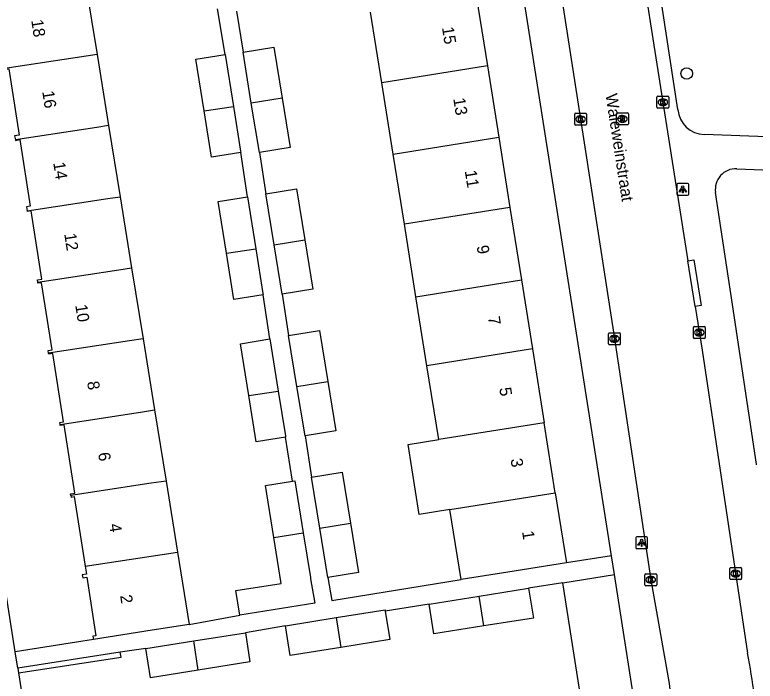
# Model space of a CAD drawing. Extents: x 160077 to 160945, y 386481 to 387498.
# Drawn here: x 160677.6 to 160739.8, y 386912.6 to 386968.6 of the extents above; entities that cross this region are included whole.
import ezdxf

# ---------------------------------------------------------------- set-up
doc = ezdxf.new("R2010")
doc.units = 0
for name, color, linetype in [('IMGEO_Boom', 7, 'Continuous'), ('IMGEO_Groenvoorziening', 7, 'Continuous'), ('IMGEO_Haag', 7, 'Continuous'), ('IMGEO_Kolk', 7, 'Continuous'), ('IMGEO_Lichtpunt', 7, 'Continuous'), ('IMGEO_Openbare_ruimte_label', 7, 'Continuous'), ('IMGEO_Pand', 7, 'Continuous'), ('IMGEO_Pand_nummerreeks', 7, 'Continuous'), ('IMGEO_Rijbaan_lokaal_open', 7, 'Continuous'), ('IMGEO_Rioolput', 7, 'Continuous'), ('IMGEO_Voetpad_open', 7, 'Continuous')]:
    doc.layers.add(name, color=color, linetype=linetype)

msp = doc.modelspace()

# ---------------------------------------------------------------- linework, layer by layer
at = {"layer": 'IMGEO_Boom'}
msp.add_circle((160734.084, 386963.674), 0.489, dxfattribs=at)
at = {"layer": 'IMGEO_Groenvoorziening'}
msp.add_lwpolyline([(160724.389, 386909.953), (160725.355, 386910.108), (160723.65, 386920.851)], dxfattribs=at)
at = {"layer": 'IMGEO_Haag'}
msp.add_lwpolyline([(160677.879, 386913.28), (160686.497, 386914.616), (160686.436, 386915.011)], dxfattribs=at)
at = {"layer": 'IMGEO_Kolk'}
for p, q in [((160731.58, 386960.831), (160731.58, 386961.683)), ((160731.655, 386961.757), (160732.507, 386961.757)), ((160732.068, 386961.537), (160732.093, 386961.537)), ((160732.581, 386961.683), (160732.581, 386960.831)), ((160732.507, 386960.757), (160731.655, 386960.757)), ((160732.091, 386960.977), (160732.066, 386960.977)), ((160724.659, 386959.406), (160724.659, 386960.258)), ((160724.734, 386960.332), (160725.586, 386960.332)), ((160725.147, 386960.112), (160725.172, 386960.112)), ((160725.66, 386960.258), (160725.66, 386959.406)), ((160725.586, 386959.332), (160724.734, 386959.332)), ((160725.17, 386959.552), (160725.145, 386959.552)), ((160734.645, 386941.472), (160734.645, 386942.324)), ((160734.72, 386942.398), (160735.572, 386942.398)), ((160735.133, 386942.178), (160735.158, 386942.178)), ((160735.646, 386942.324), (160735.646, 386941.472)), ((160727.499, 386940.942), (160727.499, 386941.794)), ((160727.574, 386941.868), (160728.426, 386941.868)), ((160727.987, 386941.648), (160728.012, 386941.648)), ((160728.5, 386941.794), (160728.5, 386940.942)), ((160735.572, 386941.398), (160734.72, 386941.398)), ((160735.156, 386941.618), (160735.131, 386941.618)), ((160728.426, 386940.868), (160727.574, 386940.868)), ((160728.01, 386941.088), (160727.985, 386941.088)), ((160737.705, 386921.207), (160737.705, 386922.059)), ((160737.78, 386922.133), (160738.632, 386922.133)), ((160738.706, 386922.059), (160738.706, 386921.207)), ((160730.558, 386920.684), (160730.558, 386921.536)), ((160730.633, 386921.61), (160731.485, 386921.61)), ((160731.046, 386921.39), (160731.071, 386921.39)), ((160731.559, 386921.536), (160731.559, 386920.684)), ((160738.216, 386921.353), (160738.191, 386921.353)), ((160738.193, 386921.913), (160738.218, 386921.913)), ((160731.069, 386920.83), (160731.044, 386920.83)), ((160738.632, 386921.133), (160737.78, 386921.133)), ((160731.485, 386920.61), (160730.633, 386920.61))]:
    msp.add_line(p, q, dxfattribs=at)
for points in [[(160731.58, 386960.831), (160731.58, 386961.683)], [(160731.655, 386961.757), (160732.507, 386961.757)], [(160731.901, 386961.457), (160732.024, 386961.457), (160732.024, 386961.306), (160732.154, 386961.457), (160732.318, 386961.457), (160732.172, 386961.306), (160732.325, 386961.057), (160732.173, 386961.057), (160732.088, 386961.221), (160732.024, 386961.154), (160732.024, 386961.057), (160731.901, 386961.057), (160731.901, 386961.457)], [(160732.581, 386961.683), (160732.581, 386960.831)], [(160732.507, 386960.757), (160731.655, 386960.757)], [(160724.659, 386959.406), (160724.659, 386960.258)], [(160724.734, 386960.332), (160725.586, 386960.332)], [(160724.98, 386960.032), (160725.103, 386960.032), (160725.103, 386959.881), (160725.233, 386960.032), (160725.397, 386960.032), (160725.251, 386959.881), (160725.404, 386959.632), (160725.252, 386959.632), (160725.167, 386959.796), (160725.103, 386959.729), (160725.103, 386959.632), (160724.98, 386959.632), (160724.98, 386960.032)], [(160725.66, 386960.258), (160725.66, 386959.406)], [(160725.586, 386959.332), (160724.734, 386959.332)], [(160734.645, 386941.472), (160734.645, 386942.324)], [(160734.72, 386942.398), (160735.572, 386942.398)], [(160734.966, 386942.098), (160735.089, 386942.098), (160735.089, 386941.947), (160735.219, 386942.098), (160735.383, 386942.098), (160735.237, 386941.947), (160735.39, 386941.698), (160735.238, 386941.698), (160735.153, 386941.862), (160735.089, 386941.795), (160735.089, 386941.698), (160734.966, 386941.698), (160734.966, 386942.098)], [(160735.646, 386942.324), (160735.646, 386941.472)], [(160727.499, 386940.942), (160727.499, 386941.794)], [(160727.574, 386941.868), (160728.426, 386941.868)], [(160727.82, 386941.568), (160727.943, 386941.568), (160727.943, 386941.417), (160728.073, 386941.568), (160728.237, 386941.568), (160728.091, 386941.417), (160728.244, 386941.168), (160728.092, 386941.168), (160728.007, 386941.332), (160727.943, 386941.265), (160727.943, 386941.168), (160727.82, 386941.168), (160727.82, 386941.568)], [(160728.5, 386941.794), (160728.5, 386940.942)], [(160735.572, 386941.398), (160734.72, 386941.398)], [(160728.426, 386940.868), (160727.574, 386940.868)], [(160737.705, 386921.207), (160737.705, 386922.059)], [(160737.78, 386922.133), (160738.632, 386922.133)], [(160738.706, 386922.059), (160738.706, 386921.207)], [(160730.558, 386920.684), (160730.558, 386921.536)], [(160730.633, 386921.61), (160731.485, 386921.61)], [(160731.559, 386921.536), (160731.559, 386920.684)], [(160738.026, 386921.833), (160738.149, 386921.833), (160738.149, 386921.682), (160738.279, 386921.833), (160738.443, 386921.833), (160738.297, 386921.682), (160738.45, 386921.433), (160738.298, 386921.433), (160738.213, 386921.597), (160738.149, 386921.53), (160738.149, 386921.433), (160738.026, 386921.433), (160738.026, 386921.833)], [(160730.879, 386921.31), (160731.002, 386921.31), (160731.002, 386921.159), (160731.132, 386921.31), (160731.296, 386921.31), (160731.15, 386921.159), (160731.303, 386920.91), (160731.151, 386920.91), (160731.066, 386921.074), (160731.002, 386921.007), (160731.002, 386920.91), (160730.879, 386920.91), (160730.879, 386921.31)], [(160738.632, 386921.133), (160737.78, 386921.133)], [(160731.485, 386920.61), (160730.633, 386920.61)]]:
    msp.add_lwpolyline(points, dxfattribs=at)
for centre, start, end in [((160731.657, 386961.681), 91.55205, 178.44795), ((160731.657, 386961.681), 91.55205, 178.44795), ((160732.505, 386961.681), 1.55205, 88.44795), ((160732.505, 386961.681), 1.55205, 88.44795), ((160731.657, 386960.833), 181.55205, 268.44795), ((160731.657, 386960.833), 181.55205, 268.44795), ((160732.505, 386960.833), 271.55205, 358.44795), ((160732.505, 386960.833), 271.55205, 358.44795), ((160724.736, 386960.256), 91.55205, 178.44795), ((160724.736, 386960.256), 91.55205, 178.44795), ((160725.584, 386960.256), 1.55205, 88.44795), ((160725.584, 386960.256), 1.55205, 88.44795), ((160724.736, 386959.408), 181.55205, 268.44795), ((160724.736, 386959.408), 181.55205, 268.44795), ((160725.584, 386959.408), 271.55205, 358.44795), ((160725.584, 386959.408), 271.55205, 358.44795), ((160734.722, 386942.322), 91.55205, 178.44795), ((160734.722, 386942.322), 91.55205, 178.44795), ((160735.57, 386942.322), 1.55205, 88.44795), ((160735.57, 386942.322), 1.55205, 88.44795), ((160727.576, 386941.792), 91.55205, 178.44795), ((160727.576, 386941.792), 91.55205, 178.44795), ((160728.424, 386941.792), 1.55205, 88.44795), ((160728.424, 386941.792), 1.55205, 88.44795), ((160734.722, 386941.474), 181.55205, 268.44795), ((160734.722, 386941.474), 181.55205, 268.44795), ((160735.57, 386941.474), 271.55205, 358.44795), ((160735.57, 386941.474), 271.55205, 358.44795), ((160727.576, 386940.944), 181.55205, 268.44795), ((160727.576, 386940.944), 181.55205, 268.44795), ((160728.424, 386940.944), 271.55205, 358.44795), ((160728.424, 386940.944), 271.55205, 358.44795), ((160737.782, 386922.057), 91.55205, 178.44795), ((160737.782, 386922.057), 91.55205, 178.44795), ((160738.63, 386922.057), 1.55205, 88.44795), ((160738.63, 386922.057), 1.55205, 88.44795), ((160730.635, 386921.534), 91.55205, 178.44795), ((160730.635, 386921.534), 91.55205, 178.44795), ((160731.483, 386921.534), 1.55205, 88.44795), ((160731.483, 386921.534), 1.55205, 88.44795), ((160737.782, 386921.209), 181.55205, 268.44795), ((160737.782, 386921.209), 181.55205, 268.44795), ((160738.63, 386921.209), 271.55205, 358.44795), ((160738.63, 386921.209), 271.55205, 358.44795), ((160730.635, 386920.686), 181.55205, 268.44795), ((160730.635, 386920.686), 181.55205, 268.44795), ((160731.483, 386920.686), 271.55205, 358.44795), ((160731.483, 386920.686), 271.55205, 358.44795)]:
    msp.add_arc(centre, 0.0765, start, end, dxfattribs=at)
for centre, major_axis, ratio, start_param, end_param in [((160732.067, 386961.257), (-0.387, 0.002), 0.722429, 4.712389, 7.853982), ((160732.092, 386961.257), (-0.39, 0.002), 0.717154, 1.570796, 4.712389), ((160725.146, 386959.832), (-0.387, 0.002), 0.722429, 4.712389, 7.853982), ((160725.171, 386959.832), (-0.39, 0.002), 0.717154, 1.570796, 4.712389), ((160735.132, 386941.898), (-0.387, 0.002), 0.722429, 4.712389, 7.853982), ((160735.157, 386941.898), (-0.39, 0.002), 0.717154, 1.570796, 4.712389), ((160727.986, 386941.368), (-0.387, 0.002), 0.722429, 4.712389, 7.853982), ((160728.011, 386941.368), (-0.39, 0.002), 0.717154, 1.570796, 4.712389), ((160731.045, 386921.11), (-0.387, 0.002), 0.722429, 4.712389, 7.853982), ((160731.07, 386921.11), (-0.39, 0.002), 0.717154, 1.570796, 4.712389), ((160738.192, 386921.633), (-0.387, 0.002), 0.722429, 4.712389, 7.853982), ((160738.217, 386921.633), (-0.39, 0.002), 0.717154, 1.570796, 4.712389)]:
    msp.add_ellipse(centre, major_axis=major_axis, ratio=ratio, start_param=start_param, end_param=end_param, dxfattribs=at)
at = {"layer": 'IMGEO_Lichtpunt'}
for p, q in [((160734.155, 386954.431), (160733.347, 386954.431)), ((160734.155, 386954.431), (160733.347, 386954.431)), ((160733.253, 386954.336), (160733.253, 386953.529)), ((160733.253, 386954.336), (160733.253, 386953.529)), ((160734.249, 386953.529), (160734.249, 386954.336)), ((160734.249, 386953.529), (160734.249, 386954.336)), ((160733.347, 386953.435), (160734.155, 386953.435)), ((160733.347, 386953.435), (160734.155, 386953.435)), ((160729.794, 386924.626), (160729.794, 386923.819)), ((160729.794, 386924.626), (160729.794, 386923.819)), ((160730.696, 386924.721), (160729.888, 386924.721)), ((160730.696, 386924.721), (160729.888, 386924.721)), ((160730.79, 386923.819), (160730.79, 386924.626)), ((160730.79, 386923.819), (160730.79, 386924.626)), ((160729.888, 386923.725), (160730.696, 386923.725)), ((160729.888, 386923.725), (160730.696, 386923.725))]:
    msp.add_line(p, q, dxfattribs=at)
for points in [[(160733.627, 386954), (160733.666, 386953.972), (160733.478, 386953.71), (160733.44, 386953.737), (160733.627, 386954)], [(160733.729, 386953.952), (160733.776, 386953.952), (160733.776, 386953.63), (160733.729, 386953.63), (160733.729, 386953.952)], [(160733.839, 386953.972), (160733.877, 386953.999), (160734.064, 386953.737), (160734.025, 386953.709), (160733.839, 386953.972)], [(160730.168, 386924.29), (160730.207, 386924.262), (160730.019, 386924), (160729.981, 386924.027), (160730.168, 386924.29)], [(160730.27, 386924.242), (160730.317, 386924.242), (160730.317, 386923.92), (160730.27, 386923.92), (160730.27, 386924.242)], [(160730.38, 386924.262), (160730.418, 386924.289), (160730.605, 386924.027), (160730.566, 386923.999), (160730.38, 386924.262)]]:
    msp.add_lwpolyline(points, dxfattribs=at)
for centre in [(160733.752, 386954.134), (160730.293, 386924.424)]:
    msp.add_circle(centre, 0.0994, dxfattribs=at)
for centre, start, end in [((160733.347, 386954.336), 90, 180), ((160733.347, 386954.336), 90, 180), ((160734.155, 386954.336), 0, 90), ((160734.155, 386954.336), 0, 90), ((160733.347, 386953.529), 180, 270), ((160733.347, 386953.529), 180, 270), ((160734.155, 386953.529), 270, 0), ((160734.155, 386953.529), 270, 360), ((160729.888, 386924.626), 90, 180), ((160729.888, 386924.626), 90, 180), ((160730.696, 386924.626), 0, 90), ((160730.696, 386924.626), 0, 90), ((160729.888, 386923.819), 180, 270), ((160729.888, 386923.819), 180, 270), ((160730.696, 386923.819), 270, 0), ((160730.696, 386923.819), 270, 360)]:
    msp.add_arc(centre, 0.0946, start, end, dxfattribs=at)
at = {"layer": 'IMGEO_Pand'}
for points in [[(160683.511, 386971.249), (160684.479, 386965.272)], [(160716.384, 386970.234), (160717.324, 386964.316)], [(160708.435, 386962.902), (160707.49, 386968.819)], [(160696.76, 386965.461), (160699.346, 386965.883), (160700.047, 386961.589)], [(160684.479, 386965.272), (160683.56, 386965.132), (160676.713, 386964.086)], [(160684.479, 386965.272), (160685.446, 386959.294)], [(160693.489, 386960.522), (160692.794, 386964.885), (160695.262, 386965.279)], [(160695.262, 386965.279), (160695.96, 386960.9)], [(160697.459, 386961.178), (160696.76, 386965.461)], [(160717.324, 386964.316), (160708.435, 386962.902)], [(160717.324, 386964.316), (160718.279, 386958.311)], [(160676.713, 386964.086), (160676.724, 386964.014), (160677.072, 386964.069), (160677.922, 386958.5), (160677.548, 386958.429), (160677.61, 386958.098)], [(160709.393, 386956.898), (160708.435, 386962.902)], [(160700.047, 386961.589), (160697.459, 386961.178)], [(160700.047, 386961.589), (160700.725, 386957.441), (160698.138, 386957.019)], [(160693.489, 386960.522), (160695.96, 386960.9)], [(160695.96, 386960.9), (160696.557, 386957.15), (160696.575, 386957.037)], [(160698.138, 386957.019), (160697.459, 386961.178)], [(160696.575, 386957.037), (160694.107, 386956.643), (160693.489, 386960.522)], [(160685.446, 386959.294), (160684.474, 386959.146), (160677.61, 386958.098)], [(160685.446, 386959.294), (160686.413, 386953.317)], [(160677.61, 386958.098), (160677.62, 386958.046), (160677.976, 386958.113), (160678.855, 386952.51), (160678.558, 386952.459), (160678.61, 386952.126)], [(160709.393, 386956.898), (160718.279, 386958.311)], [(160718.279, 386958.311), (160719.217, 386952.411)], [(160710.335, 386950.999), (160709.393, 386956.898)], [(160698.679, 386953.553), (160701.265, 386953.975), (160701.966, 386949.681)], [(160678.61, 386952.126), (160685.388, 386953.161), (160686.413, 386953.317)], [(160686.413, 386953.317), (160687.38, 386947.34)], [(160695.373, 386948.559), (160694.678, 386952.923), (160697.146, 386953.317)], [(160697.146, 386953.317), (160697.844, 386948.936)], [(160699.378, 386949.27), (160698.679, 386953.553)], [(160679.494, 386946.136), (160679.463, 386946.337), (160679.824, 386946.394), (160678.927, 386952.116), (160678.619, 386952.068), (160678.61, 386952.126)], [(160719.217, 386952.411), (160710.335, 386950.999)], [(160719.217, 386952.411), (160720.186, 386946.317)], [(160711.308, 386944.905), (160710.335, 386950.999)], [(160699.378, 386949.27), (160701.966, 386949.681)], [(160701.966, 386949.681), (160702.644, 386945.533), (160700.057, 386945.111)], [(160695.373, 386948.559), (160697.844, 386948.936)], [(160697.844, 386948.936), (160698.441, 386945.188), (160698.459, 386945.075)], [(160700.057, 386945.111), (160699.378, 386949.27)], [(160698.459, 386945.075), (160695.991, 386944.681), (160695.373, 386948.559)], [(160679.494, 386946.136), (160686.302, 386947.175), (160687.38, 386947.34)], [(160687.38, 386947.34), (160688.347, 386941.363)], [(160711.308, 386944.905), (160720.186, 386946.317)], [(160720.186, 386946.317), (160721.108, 386940.515)], [(160680.405, 386940.15), (160680.368, 386940.387), (160680.697, 386940.439), (160679.812, 386946.082), (160679.51, 386946.035), (160679.494, 386946.136)], [(160712.234, 386939.103), (160711.308, 386944.905)], [(160700.598, 386941.645), (160703.184, 386942.067), (160703.885, 386937.773)], [(160688.347, 386941.363), (160687.216, 386941.19), (160680.405, 386940.15)], [(160688.347, 386941.363), (160689.315, 386935.385)], [(160697.255, 386936.597), (160696.56, 386940.96), (160699.028, 386941.354)], [(160699.028, 386941.354), (160699.726, 386936.974)], [(160701.297, 386937.362), (160700.598, 386941.645)], [(160681.376, 386934.173), (160681.351, 386934.33), (160681.655, 386934.378), (160680.754, 386940.12), (160680.418, 386940.068), (160680.405, 386940.15)], [(160721.108, 386940.515), (160712.234, 386939.103)], [(160721.108, 386940.515), (160722.095, 386934.303)], [(160713.225, 386932.893), (160712.234, 386939.103)], [(160701.297, 386937.362), (160703.885, 386937.773)], [(160703.885, 386937.773), (160704.563, 386933.625), (160701.976, 386933.203)], [(160697.255, 386936.597), (160699.726, 386936.974)], [(160699.726, 386936.974), (160700.323, 386933.225), (160700.341, 386933.112)], [(160701.976, 386933.203), (160701.297, 386937.362)], [(160700.341, 386933.112), (160697.873, 386932.718), (160697.255, 386936.597)], [(160681.376, 386934.173), (160688.13, 386935.204), (160689.315, 386935.385)], [(160689.315, 386935.385), (160690.282, 386929.408)], [(160682.279, 386928.186), (160682.257, 386928.326), (160682.613, 386928.382), (160681.71, 386934.139), (160681.39, 386934.088), (160681.376, 386934.173)], [(160722.095, 386934.303), (160713.225, 386932.893)], [(160723.03, 386928.424), (160722.095, 386934.303)], [(160714.164, 386927.014), (160711.59, 386926.605), (160710.651, 386932.484), (160713.225, 386932.893)], [(160702.516, 386929.737), (160705.102, 386930.159), (160705.803, 386925.865)], [(160703.215, 386925.454), (160702.516, 386929.737)], [(160690.282, 386929.408), (160689.044, 386929.219), (160682.279, 386928.186)], [(160690.282, 386929.408), (160691.249, 386923.43)], [(160699.36, 386924.669), (160698.665, 386929.031), (160700.935, 386929.393)], [(160700.935, 386929.393), (160701.133, 386929.425), (160701.831, 386925.046)], [(160682.279, 386928.186), (160682.298, 386928.063), (160682.561, 386928.104), (160683.481, 386922.244)], [(160714.164, 386927.014), (160723.03, 386928.424)], [(160723.03, 386928.424), (160723.968, 386922.523)], [(160715.105, 386921.119), (160714.164, 386927.014)], [(160703.215, 386925.454), (160705.803, 386925.865)], [(160705.803, 386925.865), (160706.481, 386921.717), (160703.894, 386921.295)], [(160703.894, 386921.295), (160703.215, 386925.454)], [(160696.482, 386918.133), (160696.149, 386920.199), (160699.978, 386920.789), (160699.36, 386924.669)], [(160701.831, 386925.046), (160702.428, 386921.296), (160702.446, 386921.183), (160702.792, 386919.15), (160696.482, 386918.133)], [(160699.36, 386924.669), (160701.831, 386925.046)], [(160683.481, 386922.244), (160689.958, 386923.233), (160691.249, 386923.43)], [(160691.249, 386923.43), (160692.233, 386917.351)], [(160683.481, 386922.244), (160683.585, 386921.582), (160683.243, 386921.528), (160683.274, 386921.284), (160683.614, 386921.335), (160684.387, 386916.407), (160684.136, 386916.368), (160684.18, 386916.087)], [(160723.968, 386922.523), (160719.03, 386921.741), (160715.105, 386921.119)], [(160716.634, 386919.729), (160720.786, 386920.393)], [(160720.786, 386920.393), (160721.186, 386917.893), (160717.017, 386917.226)], [(160712.413, 386919.054), (160716.634, 386919.729)], [(160717.017, 386917.226), (160716.634, 386919.729)], [(160717.017, 386917.226), (160712.813, 386916.553), (160712.413, 386919.054)], [(160704.609, 386917.927), (160708.712, 386918.583), (160708.731, 386918.465)], [(160708.731, 386918.465), (160709.112, 386916.083), (160704.99, 386915.423)], [(160700.339, 386917.244), (160704.609, 386917.927)], [(160704.609, 386917.927), (160704.99, 386915.423)], [(160692.233, 386917.351), (160689.12, 386916.862), (160684.18, 386916.087)], [(160704.99, 386915.423), (160700.739, 386914.743), (160700.339, 386917.244)], [(160692.624, 386915.97), (160696.956, 386916.641)], [(160696.956, 386916.641), (160697.332, 386914.22), (160692.999, 386913.516)], [(160688.585, 386915.344), (160692.624, 386915.97)], [(160692.999, 386913.516), (160692.624, 386915.97)], [(160692.999, 386913.516), (160688.969, 386912.861), (160688.585, 386915.344)]]:
    msp.add_lwpolyline(points, dxfattribs=at)
at = {"layer": 'IMGEO_Rijbaan_lokaal_open'}
for points in [[(160726.008, 386999.831), (160731.321, 386966.051), (160734.191, 386947.924)], [(160718.954, 386998.691), (160722.5, 386976.819), (160725.159, 386959.839), (160727.972, 386941.559), (160731.059, 386921.111), (160732.599, 386912.386), (160732.936, 386909.448), (160733.159, 386907.929)], [(160734.797, 386944.097), (160734.191, 386947.924)], [(160734.797, 386944.097), (160735.381, 386940.407), (160739.21, 386914.951)]]:
    msp.add_lwpolyline(points, dxfattribs=at)
msp.add_arc((160669.571, 386901.998), 70.833, 4.70271, 10.537, dxfattribs=at)
at = {"layer": 'IMGEO_Rioolput'}
for p, q in [((160728.182, 386959.434), (160728.182, 386960.286)), ((160728.257, 386960.36), (160729.109, 386960.36)), ((160728.67, 386960.14), (160728.695, 386960.14)), ((160729.183, 386960.286), (160729.183, 386959.434)), ((160729.109, 386959.36), (160728.257, 386959.36)), ((160728.693, 386959.58), (160728.668, 386959.58))]:
    msp.add_line(p, q, dxfattribs=at)
for points in [[(160728.182, 386959.434), (160728.182, 386960.286)], [(160728.257, 386960.36), (160729.109, 386960.36)], [(160728.771, 386960.058), (160728.519, 386960.06), (160728.519, 386959.66)], [(160728.697, 386959.979), (160728.643, 386959.979), (160728.643, 386959.898)], [(160729.183, 386960.286), (160729.183, 386959.434)], [(160729.109, 386959.36), (160728.257, 386959.36)], [(160728.519, 386959.66), (160728.643, 386959.66), (160728.643, 386959.822), (160728.654, 386959.822)], [(160728.643, 386959.898), (160728.695, 386959.898)], [(160728.701, 386959.793), (160728.772, 386959.66), (160728.912, 386959.66), (160728.847, 386959.786)]]:
    msp.add_lwpolyline(points, dxfattribs=at)
for centre, radius, start, end in [((160728.259, 386960.284), 0.0765, 91.55205, 178.44795), ((160728.259, 386960.284), 0.0765, 91.55205, 178.44795), ((160728.703, 386959.883), 0.0964, 77.00612, 93.18647), ((160728.717, 386959.94), 0.0378, 276.66336, 79.67722), ((160728.77, 386959.948), 0.109, 350.36119, 89.41601), ((160729.107, 386960.284), 0.0765, 1.55205, 88.44795), ((160729.107, 386960.284), 0.0765, 1.55205, 88.44795), ((160728.259, 386959.436), 0.0765, 181.55205, 268.44795), ((160728.259, 386959.436), 0.0765, 181.55205, 268.44795), ((160728.653, 386959.769), 0.0533, 26.02933, 88.69889), ((160728.679, 386960.087), 0.19, 274.7715, 282.96867), ((160728.768, 386959.948), 0.112, 277.58423, 350.98172), ((160728.752, 386959.733), 0.108, 29.51342, 73.79051), ((160729.107, 386959.436), 0.0765, 271.55205, 358.44795), ((160729.107, 386959.436), 0.0765, 271.55205, 358.44795)]:
    msp.add_arc(centre, radius, start, end, dxfattribs=at)
for centre, major_axis, ratio, start_param, end_param in [((160728.669, 386959.86), (-0.387, 0.002), 0.722429, 4.712389, 7.853982), ((160728.694, 386959.86), (-0.39, 0.002), 0.717154, 1.570796, 4.712389)]:
    msp.add_ellipse(centre, major_axis=major_axis, ratio=ratio, start_param=start_param, end_param=end_param, dxfattribs=at)
at = {"layer": 'IMGEO_Voetpad_open'}
for points in [[(160677.601, 386915.063), (160660.76, 387022.948)], [(160733.334, 386960.649), (160729.891, 386983.244), (160727.064, 387000.002)], [(160727.753, 386923.118), (160715.958, 386998.207)], [(160695.262, 386965.279), (160694.622, 386969.1)], [(160696.219, 386968.928), (160696.76, 386965.461)], [(160751.105, 386957.957), (160746.084, 386958.149), (160735.563, 386958.534)], [(160697.146, 386953.317), (160696.575, 386957.037)], [(160698.138, 386957.019), (160698.679, 386953.553)], [(160738.293, 386955.665), (160783.879, 386953.901)], [(160739.951, 386930.765), (160739.941, 386930.833), (160737.924, 386944.248), (160736.508, 386953.668)], [(160734.191, 386947.924), (160734.685, 386948), (160735.291, 386944.173), (160734.797, 386944.097)], [(160699.028, 386941.354), (160698.459, 386945.075)], [(160700.057, 386945.111), (160700.598, 386941.645)], [(160701.976, 386933.203), (160702.516, 386929.737)], [(160700.935, 386929.393), (160700.341, 386933.112)], [(160727.753, 386923.118), (160723.968, 386922.523)], [(160728, 386921.547), (160727.753, 386923.118)], [(160723.65, 386920.851), (160728, 386921.547)], [(160730.59, 386900.26), (160730.337, 386905.503), (160729.847, 386909.711), (160728, 386921.547)], [(160703.894, 386921.295), (160704.225, 386919.379), (160715.105, 386921.119)], [(160723.65, 386920.851), (160720.786, 386920.393)], [(160712.413, 386919.054), (160708.731, 386918.465)], [(160692.233, 386917.351), (160696.482, 386918.133)], [(160700.339, 386917.244), (160696.956, 386916.641)], [(160684.18, 386916.087), (160677.601, 386915.063)], [(160688.585, 386915.344), (160686.436, 386915.011)], [(160677.818, 386913.675), (160677.601, 386915.063)], [(160686.436, 386915.011), (160677.818, 386913.675)], [(160677.818, 386913.675), (160677.879, 386913.28)], [(160677.879, 386913.28), (160681.006, 386893.251)]]:
    msp.add_lwpolyline(points, dxfattribs=at)
for centre, radius, start, end in [((160735.65, 386960.858), 2.325, 185.15263, 267.85392), ((160738.225, 386953.93), 1.737, 87.75052, 188.66619)]:
    msp.add_arc(centre, radius, start, end, dxfattribs=at)

# ---------------------------------------------------------------- texts
at = {"layer": 'IMGEO_Openbare_ruimte_label'}
msp.add_text('Waleweinstraat', height=1, rotation=278.74616, dxfattribs=at).set_placement((160727.251, 386961.904))
at = {"layer": 'IMGEO_Pand_nummerreeks'}
for s, rotation, p in [('18', 278.78683, (160678.941, 386968.145)), ('15', 279.03235, (160713.492, 386967.538)), ('16', 278.78896, (160679.865, 386962.159)), ('13', 279.03235, (160714.442, 386961.564)), ('14', 278.78896, (160680.791, 386956.17)), ('11', 279.03235, (160715.409, 386955.477)), ('12', 278.78896, (160681.717, 386950.183)), ('9', 279.03235, (160716.412, 386949.163)), ('10', 278.78683, (160682.644, 386944.188)), ('7', 279.03235, (160717.361, 386943.189)), ('8', 278.78896, (160683.64, 386937.742)), ('5', 279.03235, (160718.311, 386937.215)), ('6', 278.78896, (160684.565, 386931.757)), ('3', 279.0296, (160719.261, 386931.241)), ('4', 278.78683, (160685.491, 386925.769)), ('1', 279.03235, (160720.228, 386925.155)), ('2', 278.78683, (160686.417, 386919.781))]:
    msp.add_text(s, height=1, rotation=rotation, dxfattribs=at).set_placement(p)

doc.saveas('drawing.dxf')
